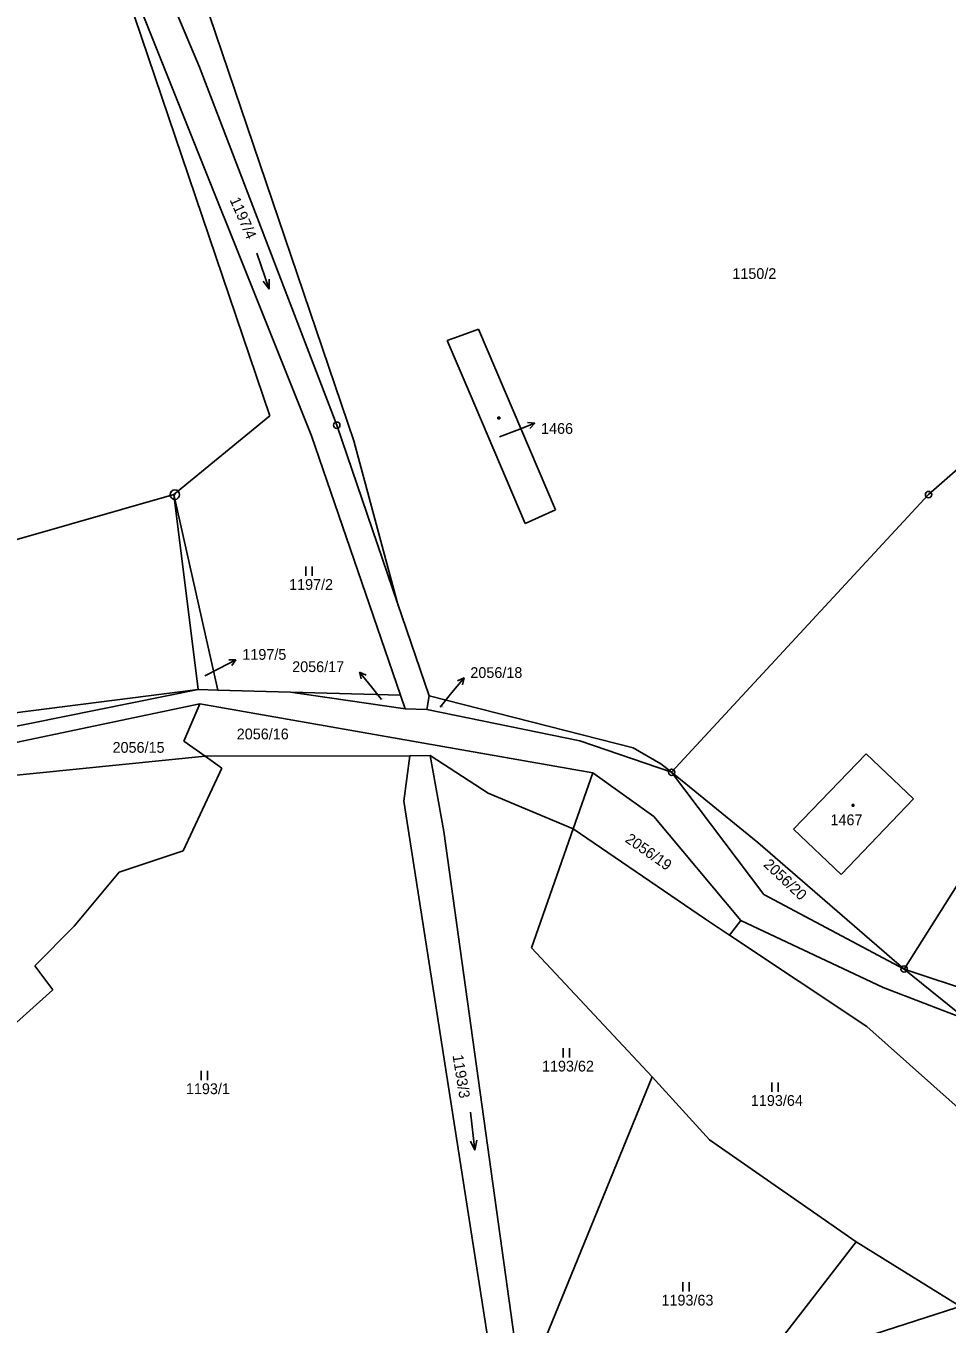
# Model space of a CAD drawing. Extents: x -795483 to -789093, y -1112258 to -1108741.
# Drawn here: x -793169.4 to -793023.8, y -1109355.1 to -1109150 of the extents above; entities that cross this region are included whole.
import ezdxf

# ---------------------------------------------------------------- set-up
doc = ezdxf.new("R2010")
doc.units = 0
for name, color, linetype in [('Komunikace', 7, 'Continuous'), ('Vrstva 1', 7, 'Continuous'), ('Vrstva 12', 7, 'Continuous'), ('Vrstva 14', 7, 'Continuous'), ('Vrstva 15', 7, 'Continuous'), ('Vrstva 16', 7, 'Continuous'), ('Vrstva 23', 7, 'Continuous'), ('Vrstva 25', 7, 'Continuous'), ('Vrstva 28', 7, 'Continuous'), ('Vrstva 4', 7, 'Continuous')]:
    doc.layers.add(name, color=color, linetype=linetype)

msp = doc.modelspace()

# ---------------------------------------------------------------- linework, layer by layer
at = {"layer": 'Komunikace'}
for p, q in [((-793094.53, -1109214.93), (-793091.77, -1109213.86)), ((-793141.12, -1109252.7), (-793138.86, -1109251.53)), ((-793113.19, -1109256.42), (-793114.78, -1109254.44)), ((-793103.93, -1109257.66), (-793102.05, -1109255.35))]:
    msp.add_line(p, q, dxfattribs=at)
at = {"layer": 'Vrstva 1'}
for p, q in [((-793117.59, -1109215.55), (-793144.07, -1109137.47)), ((-793148.21, -1109141.67), (-793141.94, -1109156.56)), ((-793124.23, -1109214.79), (-793152.96, -1109143.08)), ((-793141.94, -1109156.56), (-793120.26, -1109213.1)), ((-792981.63, -1109184.4), (-793026.73, -1109224.06)), ((-793102.79, -1109199.7), (-793101.02, -1109199.08)), ((-793101.02, -1109199.08), (-793097.84, -1109197.95)), ((-793097.84, -1109197.95), (-793085.67, -1109226.47)), ((-793099.33, -1109207.84), (-793102.79, -1109199.7)), ((-793090.47, -1109228.64), (-793099.33, -1109207.84)), ((-793120.26, -1109213.1), (-793110.66, -1109241.21)), ((-793124.23, -1109214.79), (-793110.2, -1109255.74)), ((-793110.66, -1109241.21), (-793117.59, -1109215.55)), ((-793145.99, -1109224.05), (-793142.18, -1109254.86)), ((-793145.99, -1109224.05), (-793139.07, -1109254.95)), ((-793026.73, -1109224.06), (-793067.34, -1109267.93)), ((-793085.67, -1109226.47), (-793090.47, -1109228.64)), ((-793110.66, -1109241.21), (-793105.66, -1109255.86)), ((-793000.36, -1109251.09), (-793030.58, -1109299.02)), ((-793183.93, -1109263.31), (-793142.18, -1109254.86)), ((-793182.36, -1109259.94), (-793142.18, -1109254.86)), ((-793142.18, -1109254.86), (-793139.07, -1109254.95)), ((-793139.07, -1109254.95), (-793127.55, -1109255.26)), ((-793127.55, -1109255.26), (-793109.45, -1109257.93)), ((-793127.55, -1109255.26), (-793110.2, -1109255.74)), ((-793110.2, -1109255.74), (-793109.45, -1109257.93)), ((-793105.66, -1109255.86), (-793106.02, -1109258.01)), ((-793073.41, -1109264.09), (-793105.66, -1109255.86)), ((-793141.91, -1109257.13), (-793184.49, -1109266.04)), ((-793141.91, -1109257.13), (-793144.44, -1109262.99)), ((-793141.91, -1109257.13), (-793079.79, -1109268.02)), ((-793106.02, -1109258.01), (-793109.45, -1109257.93)), ((-793081.82, -1109262.98), (-793106.02, -1109258.01)), ((-793144.44, -1109262.99), (-793141.08, -1109265.41)), ((-793067.34, -1109267.93), (-793081.82, -1109262.98)), ((-793069.02, -1109266.57), (-793073.41, -1109264.09)), ((-793048.05, -1109276.93), (-793036.58, -1109265.02)), ((-793036.58, -1109265.02), (-793029.12, -1109272.11)), ((-793141.08, -1109265.41), (-793177.13, -1109269.03)), ((-793108.72, -1109265.32), (-793141.08, -1109265.41)), ((-793141.08, -1109265.41), (-793138.45, -1109267.26)), ((-793108.72, -1109265.32), (-793109.65, -1109272.48)), ((-793105.48, -1109265.28), (-793108.72, -1109265.32)), ((-793105.48, -1109265.28), (-793103.34, -1109277.28)), ((-793096.33, -1109271.21), (-793105.48, -1109265.28)), ((-793067.34, -1109267.93), (-793069.02, -1109266.57)), ((-793138.45, -1109267.26), (-793144.54, -1109280.35)), ((-793079.79, -1109268.02), (-793082.89, -1109276.85)), ((-793070.14, -1109274.89), (-793079.79, -1109268.02)), ((-793067.34, -1109267.93), (-793052.78, -1109287.24)), ((-793053.7, -1109279.03), (-793067.34, -1109267.93)), ((-793082.89, -1109276.85), (-793096.33, -1109271.21)), ((-793109.65, -1109272.48), (-793094.52, -1109369.29)), ((-793029.12, -1109272.11), (-793040.51, -1109284.07)), ((-793056.42, -1109291.32), (-793070.14, -1109274.89)), ((-793103.34, -1109277.28), (-793090.93, -1109366.25)), ((-793082.89, -1109276.85), (-793089.46, -1109295.65)), ((-793061.98, -1109291.16), (-793082.89, -1109276.85)), ((-793040.51, -1109284.07), (-793048.05, -1109276.93)), ((-793030.58, -1109299.02), (-793053.7, -1109279.03)), ((-793144.54, -1109280.35), (-793154.64, -1109283.69)), ((-793154.64, -1109283.69), (-793161.75, -1109292.24)), ((-793052.78, -1109287.24), (-793030.58, -1109299.02)), ((-793058.19, -1109293.68), (-793061.98, -1109291.16)), ((-793058.19, -1109293.68), (-793056.42, -1109291.32)), ((-793033.92, -1109301.94), (-793056.42, -1109291.32)), ((-793161.75, -1109292.24), (-793167.96, -1109298.5)), ((-793036.49, -1109308.11), (-793058.19, -1109293.68)), ((-793089.46, -1109295.65), (-793070.4, -1109316.05)), ((-793167.96, -1109298.5), (-793165.14, -1109302.32)), ((-793020.73, -1109306.96), (-793030.58, -1109299.02)), ((-793014.76, -1109304.27), (-793030.58, -1109299.02)), ((-793020.73, -1109306.96), (-793033.92, -1109301.94)), ((-793165.14, -1109302.32), (-793189.38, -1109324.03)), ((-793036.49, -1109308.11), (-793015.2, -1109327.07)), ((-793090.93, -1109366.25), (-793070.4, -1109316.05)), ((-793070.4, -1109316.05), (-793061.34, -1109325.97)), ((-793061.34, -1109325.97), (-793038.14, -1109342.1)), ((-793071, -1109384.44), (-793038.14, -1109342.1)), ((-793038.14, -1109342.1), (-793014.69, -1109356.69))]:
    msp.add_line(p, q, dxfattribs=at)
at = {"layer": 'Vrstva 12'}
msp.add_line((-793113.78, -1109381.98), (-792993.86, -1109343.29), dxfattribs=at)
at = {"layer": 'Vrstva 16'}
for p, q in [((-793091.77, -1109213.86), (-793088.97, -1109212.77)), ((-793088.97, -1109212.77), (-793090.09, -1109212.67)), ((-793088.97, -1109212.77), (-793089.72, -1109213.6)), ((-793138.86, -1109251.53), (-793136.19, -1109250.16)), ((-793136.19, -1109250.16), (-793137.31, -1109250.17)), ((-793136.19, -1109250.16), (-793136.85, -1109251.06)), ((-793114.78, -1109254.44), (-793116.66, -1109252.1)), ((-793116.66, -1109252.1), (-793116.42, -1109253.19)), ((-793116.66, -1109252.1), (-793115.64, -1109252.57)), ((-793102.05, -1109255.35), (-793100.15, -1109253.03)), ((-793100.15, -1109253.03), (-793101.17, -1109253.48)), ((-793100.15, -1109253.03), (-793100.4, -1109254.12))]:
    msp.add_line(p, q, dxfattribs=at)
at = {"layer": 'Vrstva 23'}
for p, q in [((-793132.87, -1109185.95), (-793130.93, -1109191.63)), ((-793130.93, -1109191.63), (-793131.89, -1109190.37)), ((-793130.93, -1109191.63), (-793130.94, -1109190.05)), ((-793125.15, -1109236.91), (-793125.15, -1109235.41)), ((-793124.15, -1109235.41), (-793124.15, -1109236.91)), ((-793084.46, -1109313), (-793084.46, -1109311.5)), ((-793083.46, -1109311.5), (-793083.46, -1109313)), ((-793141.72, -1109316.58), (-793141.72, -1109315.08)), ((-793140.72, -1109315.08), (-793140.72, -1109316.58)), ((-793051.5, -1109318.43), (-793051.5, -1109316.93)), ((-793050.5, -1109316.93), (-793050.5, -1109318.43)), ((-793099.15, -1109321.65), (-793098.45, -1109327.61)), ((-793098.45, -1109327.61), (-793099.12, -1109326.18)), ((-793098.45, -1109327.61), (-793098.13, -1109326.06)), ((-793065.56, -1109349.97), (-793065.56, -1109348.47)), ((-793064.56, -1109348.47), (-793064.56, -1109349.97))]:
    msp.add_line(p, q, dxfattribs=at)
at = {"layer": 'Vrstva 25'}
for p, q in [((-793094.81, -1109211.81), (-793094.51, -1109211.81)), ((-793094.81, -1109212.11), (-793094.81, -1109211.81)), ((-793094.51, -1109211.81), (-793094.51, -1109212.11)), ((-793094.51, -1109212.11), (-793094.81, -1109212.11)), ((-793038.81, -1109273), (-793038.51, -1109273)), ((-793038.81, -1109273.3), (-793038.81, -1109273)), ((-793038.51, -1109273.3), (-793038.81, -1109273.3)), ((-793038.51, -1109273), (-793038.51, -1109273.3))]:
    msp.add_line(p, q, dxfattribs=at)
at = {"layer": 'Vrstva 28'}
for centre, radius in [((-793120.26, -1109213.1), 0.5), ((-793120.26, -1109213.1), 0.01), ((-793145.85, -1109224.07), 0.75), ((-793145.85, -1109224.07), 0.01), ((-793026.73, -1109224.06), 0.5), ((-793026.73, -1109224.06), 0.01), ((-793067.34, -1109267.93), 0.5), ((-793067.34, -1109267.93), 0.01), ((-793030.58, -1109299.02), 0.5), ((-793030.58, -1109299.02), 0.01)]:
    msp.add_circle(centre, radius, dxfattribs=at)
at = {"layer": 'Vrstva 4'}
for p, q in [((-793130.85, -1109211.63), (-793156.64, -1109135.42)), ((-793145.99, -1109224.05), (-793130.85, -1109211.63)), ((-793170.82, -1109231.14), (-793145.99, -1109224.05))]:
    msp.add_line(p, q, dxfattribs=at)

# ---------------------------------------------------------------- texts
at = {"layer": 'Vrstva 14'}
for s, rotation, p in [('1197/4', 293.6545, (-793137.22, -1109177.5)), ('2056/19', 324.9531, (-793074.81, -1109278.82)), ('2056/20', 316.7455, (-793052.94, -1109282.65)), ('1193/3', 279.2461, (-793101.97, -1109312.67))]:
    msp.add_text(s, height=1.7, rotation=rotation, dxfattribs=at).set_placement(p)
for s, height, p in [('1150/2', 1.7, (-793057.74, -1109190)), ('1197/2', 1.7, (-793127.8, -1109239.11)), ('1197/5', 0.1, (-793141.12, -1109252.7)), ('2056/17', 0.1, (-793113.19, -1109256.42)), ('2056/18', 0.1, (-793103.93, -1109257.66)), ('2056/16', 1.7, (-793136.07, -1109262.73)), ('2056/15', 1.7, (-793155.7, -1109264.85)), ('1193/62', 1.7, (-793087.83, -1109315.2)), ('1193/1', 1.7, (-793144.11, -1109318.78)), ('1193/64', 1.7, (-793054.81, -1109320.63)), ('1193/63', 1.7, (-793068.94, -1109352.17))]:
    msp.add_text(s, height=height, dxfattribs=at).set_placement(p)
at = {"layer": 'Vrstva 15'}
for s, height, p in [('1466', 0.1, (-793094.53, -1109214.93)), ('1467', 1.7, (-793042.23, -1109276.29))]:
    msp.add_text(s, height=height, dxfattribs=at).set_placement(p)
at = {"layer": 'Vrstva 16'}
for s, p in [('1466', (-793087.97, -1109214.47)), ('1197/5', (-793135.19, -1109250.16)), ('2056/17', (-793127.31, -1109252.1)), ('2056/18', (-793099.15, -1109253.03))]:
    msp.add_text(s, height=1.7, dxfattribs=at).set_placement(p)

doc.saveas('drawing.dxf')
